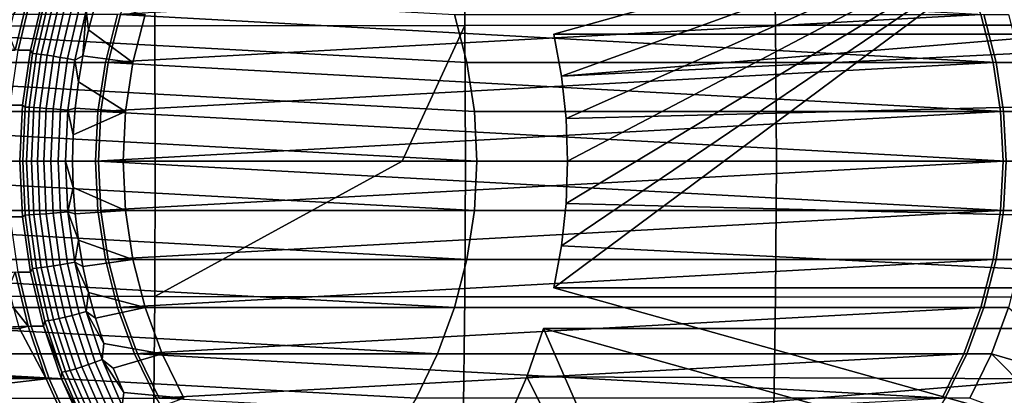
# Model space of a CAD drawing. Header units: metres. Extents: x -25 to 132, y -25 to 25.
# Tile 247 of 278: x 115.32 to 119.99, y -1.11 to 0.67. Entities that reach past the tile are written whole.
import ezdxf

# ---------------------------------------------------------------- set-up
doc = ezdxf.new("R2010")
doc.units = ezdxf.units.M
doc.layers.add('solid_12_061_071_XXX', color=7, linetype='CONTINUOUS')

msp = doc.modelspace()

# ---------------------------------------------------------------- linework, layer by layer
at = {"layer": 'solid_12_061_071_XXX'}
for points in [[(117.856651, -0.601739, 86.429726), (120.443939, 1.326677, 87.220734), (120.530022, 0.889367, 87.247055), (120.443939, -1.326677, 87.220734)], [(117.856651, 0.601739, 86.429726), (120.307228, 0.601739, 78.414246), (122.894516, 1.326677, 79.205254), (120.443939, 1.326677, 87.220734)], [(117.856651, 0.601739, 86.429726), (120.443939, 1.326677, 87.220734), (117.892662, 0.40305, 86.440735)], [(117.892662, -0.40305, 86.440735), (120.443939, 1.326677, 87.220734), (117.856651, -0.601739, 86.429726)], [(117.892662, 0.40305, 86.440735), (120.443939, 1.326677, 87.220734), (117.914345, 0.202098, 86.447365)], [(117.914345, -0.202098, 86.447365), (120.443939, 1.326677, 87.220734), (117.892662, -0.40305, 86.440735)], [(117.914345, 0.202098, 86.447365), (120.443939, 1.326677, 87.220734), (117.921593, 0, 86.449577)], [(117.914345, -0.202098, 86.447365), (117.921593, 0, 86.449577), (120.443939, 1.326677, 87.220734)], [(114.492561, 1.281745, 99.944992), (114.496948, 0.640883, 99.95253), (115.964691, 0.642329, 100.283142), (115.958214, 1.284628, 100.275391)], [(115.958214, 1.284628, 100.275391), (115.964691, 0.642329, 100.283142), (117.435028, 0.643662, 100.602127), (117.426476, 1.28728, 100.594223)], [(117.426476, 1.28728, 100.594223), (117.435028, 0.643662, 100.602127), (118.907867, 0.644552, 100.909462), (118.89727, 1.289042, 100.901482)], [(118.89727, 1.289042, 100.901482), (118.907867, 0.644552, 100.909462), (120.383095, 0.645438, 101.205124), (120.370476, 1.290793, 101.197128)], [(115.30217, 0.52675, 76.725143), (115.363739, 0.783786, 76.743965), (112.646637, 0.905279, 75.913269), (112.592865, 0.454165, 75.896828)], [(115.377785, 0.783786, 76.698021), (115.316216, 0.52675, 76.679199), (112.660683, 0.905279, 75.867317)], [(117.444229, 0.467804, 86.303635), (113.293198, 0.695307, 85.034538), (113.373901, 0.915147, 85.059212), (117.385933, 0.695307, 86.285812)], [(115.729912, 0.46781, 76.855919), (119.880943, 0.695302, 78.125015), (119.800247, 0.91514, 78.100342), (115.788208, 0.695302, 76.873741)], [(115.88295, 0.91514, 76.85247), (119.894989, 0.695302, 78.079071), (119.953285, 0.46781, 78.096893), (115.802254, 0.695302, 76.827797)], [(115.273064, 0.601739, 76.875145), (115.296104, 0.698811, 76.882187), (115.363739, 0.783786, 76.743965), (115.30217, 0.52675, 76.725143)], [(115.316216, 0.52675, 76.679199), (115.377785, 0.783786, 76.698021), (115.436256, 0.783769, 76.50676), (115.374687, 0.526744, 76.487938)], [(115.436256, 0.783769, 76.50676), (115.442604, 0.759822, 76.472382), (115.384743, 0.510403, 76.454697), (115.374687, 0.526744, 76.487938)], [(115.384743, 0.510403, 76.454697), (115.442604, 0.759822, 76.472382), (115.460747, 0.757276, 76.442688), (115.403076, 0.508693, 76.425056)], [(115.403076, 0.508693, 76.425056), (115.460747, 0.757276, 76.442688), (115.483536, 0.753119, 76.41658), (115.426186, 0.505901, 76.399048)], [(115.426186, 0.505901, 76.399048), (115.483536, 0.753119, 76.41658), (115.510269, 0.747476, 76.394875), (115.453346, 0.50211, 76.377472)], [(115.453346, 0.50211, 76.377472), (115.510269, 0.747476, 76.394875), (115.540138, 0.74052, 76.378212), (115.483742, 0.497438, 76.360977)], [(115.483742, 0.497438, 76.360977), (115.540138, 0.74052, 76.378212), (115.572227, 0.732462, 76.367119), (115.516441, 0.492025, 76.350067)], [(115.516441, 0.492025, 76.350067), (115.572227, 0.732462, 76.367119), (115.60556, 0.723548, 76.361923), (115.550461, 0.486036, 76.345078)], [(115.550461, 0.486036, 76.345078), (115.60556, 0.723548, 76.361923), (115.63913, 0.714048, 76.362778), (115.584747, 0.479655, 76.346153)], [(115.584747, 0.479655, 76.346153), (115.63913, 0.714048, 76.362778), (115.623131, 0.500083, 76.354759)], [(115.63913, 0.714048, 76.362778), (115.650368, 0.623548, 76.363083), (115.623131, 0.500083, 76.354759)], [(115.63913, 0.714048, 76.362778), (115.683624, 0.74563, 76.373245), (115.650368, 0.623548, 76.363083)], [(115.860901, 0.467797, 76.427452), (115.650368, 0.623548, 76.363083), (115.683624, 0.74563, 76.373245), (115.91922, 0.695348, 76.445274)], [(117.479469, 0.23517, 86.314407), (113.234909, 0.467804, 85.016716), (113.293198, 0.695307, 85.034538), (117.444229, 0.467804, 86.303635)], [(115.729912, 0.46781, 76.855919), (115.788208, 0.695302, 76.873741), (113.293198, 0.695307, 85.034538), (113.234909, 0.467804, 85.016716)], [(115.694679, 0.235172, 76.845146), (119.93924, 0.46781, 78.142838), (119.880943, 0.695302, 78.125015), (115.729912, 0.46781, 76.855919)], [(115.802254, 0.695302, 76.827797), (115.743958, 0.46781, 76.809975), (115.860901, 0.467797, 76.427452), (115.91922, 0.695348, 76.445274)], [(115.802254, 0.695302, 76.827797), (119.953285, 0.46781, 78.096893), (119.988518, 0.235172, 78.107666), (115.743958, 0.46781, 76.809975)], [(119.880943, 0.695302, 78.125015), (119.93924, 0.46781, 78.142838), (117.444229, 0.467804, 86.303635), (117.385933, 0.695307, 86.285812)], [(120.011925, 0.695348, 77.696541), (120.070236, 0.467797, 77.714371), (119.953285, 0.46781, 78.096893), (119.894989, 0.695302, 78.079071)], [(114.496948, 0.640883, 99.95253), (114.498413, 0, 99.955055), (115.96685, 0, 100.285736), (115.964691, 0.642329, 100.283142)], [(115.860901, 0.467797, 76.427452), (115.623131, 0.500083, 76.354759), (115.650368, 0.623548, 76.363083)], [(115.964691, 0.642329, 100.283142), (115.96685, 0, 100.285736), (117.137268, 0, 100.540573), (117.435028, 0.643662, 100.602127)], [(117.137268, 0, 100.540573), (117.437912, 0, 100.604782), (117.435028, 0.643662, 100.602127)], [(117.435028, 0.643662, 100.602127), (117.437912, 0, 100.604782), (118.9114, 0, 100.91214), (118.907867, 0.644552, 100.909462)], [(118.907867, 0.644552, 100.909462), (118.9114, 0, 100.91214), (120.387299, 0, 101.207802), (120.383095, 0.645438, 101.205124)], [(120.307228, 0.601739, 78.414246), (117.856651, 0.601739, 86.429726), (117.892662, 0.40305, 86.440735)], [(120.307228, 0.601739, 78.414246), (117.892662, 0.40305, 86.440735), (120.366982, 0.52675, 78.273613)], [(115.27903, 0.264628, 76.667831), (115.316216, 0.52675, 76.679199), (115.374687, 0.526744, 76.487938), (115.337509, 0.264646, 76.47657)], [(115.374687, 0.526744, 76.487938), (115.384743, 0.510403, 76.454697), (115.349808, 0.256362, 76.444016), (115.337509, 0.264646, 76.47657)], [(117.914345, 0.202098, 86.447365), (120.404167, 0.264628, 78.284981), (120.366982, 0.52675, 78.273613), (117.892662, 0.40305, 86.440735)], [(115.694679, 0.235172, 76.845146), (115.729912, 0.46781, 76.855919), (113.234909, 0.467804, 85.016716), (113.199669, 0.23517, 85.005943)], [(113.234909, 0.467804, 85.016716), (117.479469, 0.23517, 86.314407), (117.491257, 0, 86.318008), (113.199669, 0.23517, 85.005943)], [(115.349808, 0.256362, 76.444016), (115.384743, 0.510403, 76.454697), (115.403076, 0.508693, 76.425056), (115.368263, 0.255504, 76.414413)], [(115.368263, 0.255504, 76.414413), (115.403076, 0.508693, 76.425056), (115.426186, 0.505901, 76.399048), (115.391563, 0.254101, 76.388466)], [(115.391563, 0.254101, 76.388466), (115.426186, 0.505901, 76.399048), (115.453346, 0.50211, 76.377472), (115.418983, 0.252197, 76.366966)], [(115.418983, 0.252197, 76.366966), (115.453346, 0.50211, 76.377472), (115.483742, 0.497438, 76.360977), (115.449699, 0.24985, 76.350563)], [(115.449699, 0.24985, 76.350563), (115.483742, 0.497438, 76.360977), (115.516441, 0.492025, 76.350067), (115.482773, 0.247131, 76.339767)], [(115.482773, 0.247131, 76.339767), (115.516441, 0.492025, 76.350067), (115.550461, 0.486036, 76.345078), (115.517197, 0.244124, 76.334908)], [(115.517197, 0.244124, 76.334908), (115.550461, 0.486036, 76.345078), (115.584747, 0.479655, 76.346153), (115.551926, 0.240918, 76.336121)], [(115.551926, 0.240918, 76.336121), (115.584747, 0.479655, 76.346153), (115.601936, 0.375575, 76.348274), (115.586838, 0.25039, 76.343658)], [(115.584747, 0.479655, 76.346153), (115.623131, 0.500083, 76.354759), (115.601936, 0.375575, 76.348274)], [(115.825668, 0.235164, 76.416679), (115.601936, 0.375575, 76.348274), (115.623131, 0.500083, 76.354759), (115.860901, 0.467797, 76.427452)], [(119.93924, 0.46781, 78.142838), (115.694679, 0.235172, 76.845146), (115.682892, 0, 76.841537), (119.974472, 0.235172, 78.15361)], [(115.743958, 0.46781, 76.809975), (115.708725, 0.235172, 76.799202), (115.825668, 0.235164, 76.416679), (115.860901, 0.467797, 76.427452)], [(115.743958, 0.46781, 76.809975), (119.988518, 0.235172, 78.107666), (120.000305, 0, 78.111267), (115.708725, 0.235172, 76.799202)], [(119.93924, 0.46781, 78.142838), (119.974472, 0.235172, 78.15361), (117.479469, 0.23517, 86.314407), (117.444229, 0.467804, 86.303635)], [(120.070236, 0.467797, 77.714371), (120.105469, 0.235164, 77.725143), (119.988518, 0.235172, 78.107666), (119.953285, 0.46781, 78.096893)], [(115.825668, 0.235164, 76.416679), (115.586838, 0.25039, 76.343658), (115.601936, 0.375575, 76.348274)], [(113.199669, 0.23517, 85.005943), (113.187881, 0, 85.002335), (115.682892, 0, 76.841537), (115.694679, 0.235172, 76.845146)], [(113.199669, 0.23517, 85.005943), (117.491257, 0, 86.318008), (117.479469, -0.23517, 86.314407), (113.187881, 0, 85.002335)], [(115.266602, 0, 76.664032), (115.27903, 0.264628, 76.667831), (115.337509, 0.264646, 76.47657), (115.325073, 0, 76.472771)], [(115.349808, 0.256362, 76.444016), (115.338135, 0, 76.440445), (115.325073, 0, 76.472771), (115.337509, 0.264646, 76.47657)], [(115.368263, 0.255504, 76.414413), (115.356628, 0, 76.410851), (115.338135, 0, 76.440445), (115.349808, 0.256362, 76.444016)], [(115.391563, 0.254101, 76.388466), (115.379982, 0, 76.384926), (115.356628, 0, 76.410851), (115.368263, 0.255504, 76.414413)], [(115.418983, 0.252197, 76.366966), (115.407494, 0, 76.363449), (115.379982, 0, 76.384926), (115.391563, 0.254101, 76.388466)], [(115.449699, 0.24985, 76.350563), (115.438316, 0, 76.347084), (115.407494, 0, 76.363449), (115.418983, 0.252197, 76.366966)], [(115.482773, 0.247131, 76.339767), (115.471512, 0, 76.336327), (115.438316, 0, 76.347084), (115.449699, 0.24985, 76.350563)], [(115.517197, 0.244124, 76.334908), (115.506073, 0, 76.331505), (115.471512, 0, 76.336327), (115.482773, 0.247131, 76.339767)], [(115.551926, 0.240918, 76.336121), (115.540947, 0, 76.332764), (115.506073, 0, 76.331505), (115.517197, 0.244124, 76.334908)], [(115.577797, 0.125182, 76.340897), (115.574806, 0, 76.339981), (115.540947, 0, 76.332764), (115.551926, 0.240918, 76.336121)], [(115.551926, 0.240918, 76.336121), (115.586838, 0.25039, 76.343658), (115.577797, 0.125182, 76.340897)], [(115.825668, 0.235164, 76.416679), (115.813881, 0, 76.413071), (115.574806, 0, 76.339981), (115.577797, 0.125182, 76.340897)], [(115.825668, 0.235164, 76.416679), (115.577797, 0.125182, 76.340897), (115.586838, 0.25039, 76.343658)], [(119.974472, 0.235172, 78.15361), (115.682892, 0, 76.841537), (115.694679, -0.235172, 76.845146), (119.986259, 0, 78.157211)], [(115.708725, 0.235172, 76.799202), (115.696938, 0, 76.795593), (115.813881, 0, 76.413071), (115.825668, 0.235164, 76.416679)], [(119.988518, -0.235172, 78.107666), (115.696938, 0, 76.795593), (115.708725, 0.235172, 76.799202), (120.000305, 0, 78.111267)], [(119.974472, 0.235172, 78.15361), (119.986259, 0, 78.157211), (117.491257, 0, 86.318008), (117.479469, 0.23517, 86.314407)], [(117.914345, 0.202098, 86.447365), (117.921593, 0, 86.449577), (120.416595, 0, 78.28878), (120.404167, 0.264628, 78.284981)], [(120.105469, 0.235164, 77.725143), (120.117256, 0, 77.728745), (120.000305, 0, 78.111267), (119.988518, 0.235172, 78.107666)], [(115.964691, -0.642329, 100.283142), (115.96685, 0, 100.285736), (114.498413, 0, 99.955055), (114.496948, -0.640883, 99.95253)], [(115.337509, -0.264646, 76.47657), (115.325073, 0, 76.472771), (115.338135, 0, 76.440445), (115.349808, -0.256362, 76.444016)], [(115.349808, -0.256362, 76.444016), (115.338135, 0, 76.440445), (115.356628, 0, 76.410851), (115.368263, -0.255504, 76.414413)], [(115.813881, 0, 76.413071), (115.825668, -0.235164, 76.416679), (115.577797, -0.125182, 76.340897), (115.574806, 0, 76.339981)], [(115.729912, -0.46781, 76.855919), (119.974472, -0.235172, 78.15361), (119.986259, 0, 78.157211), (115.694679, -0.235172, 76.845146)], [(115.696938, 0, 76.795593), (115.708725, -0.235172, 76.799202), (115.825668, -0.235164, 76.416679), (115.813881, 0, 76.413071)], [(117.435028, -0.643662, 100.602127), (117.437912, 0, 100.604782), (117.137268, 0, 100.540573), (115.964691, -0.642329, 100.283142)], [(115.964691, -0.642329, 100.283142), (117.137268, 0, 100.540573), (115.96685, 0, 100.285736)], [(118.907867, -0.644552, 100.909462), (118.9114, 0, 100.91214), (117.437912, 0, 100.604782), (117.435028, -0.643662, 100.602127)], [(117.479469, -0.23517, 86.314407), (117.491257, 0, 86.318008), (119.986259, 0, 78.157211), (119.974472, -0.235172, 78.15361)], [(120.404167, -0.264628, 78.284981), (120.416595, 0, 78.28878), (117.921593, 0, 86.449577), (117.914345, -0.202098, 86.447365)], [(120.383095, -0.645438, 101.205124), (120.387299, 0, 101.207802), (118.9114, 0, 100.91214), (118.907867, -0.644552, 100.909462)], [(120.117256, 0, 77.728745), (120.105469, -0.235164, 77.725143), (119.988518, -0.235172, 78.107666), (120.000305, 0, 78.111267)], [(113.187881, 0, 85.002335), (117.479469, -0.23517, 86.314407), (117.444229, -0.467804, 86.303635), (113.199669, -0.23517, 85.005943)], [(115.694679, -0.235172, 76.845146), (115.682892, 0, 76.841537), (113.187881, 0, 85.002335), (113.199669, -0.23517, 85.005943)], [(115.27903, -0.264628, 76.667831), (115.266602, 0, 76.664032), (115.325073, 0, 76.472771), (115.337509, -0.264646, 76.47657)], [(115.368263, -0.255504, 76.414413), (115.356628, 0, 76.410851), (115.379982, 0, 76.384926), (115.391563, -0.254101, 76.388466)], [(115.391563, -0.254101, 76.388466), (115.379982, 0, 76.384926), (115.407494, 0, 76.363449), (115.418983, -0.252197, 76.366966)], [(115.418983, -0.252197, 76.366966), (115.407494, 0, 76.363449), (115.438316, 0, 76.347084), (115.449699, -0.24985, 76.350563)], [(115.449699, -0.24985, 76.350563), (115.438316, 0, 76.347084), (115.471512, 0, 76.336327), (115.482773, -0.247131, 76.339767)], [(115.482773, -0.247131, 76.339767), (115.471512, 0, 76.336327), (115.506073, 0, 76.331505), (115.517197, -0.244124, 76.334908)], [(115.517197, -0.244124, 76.334908), (115.506073, 0, 76.331505), (115.540947, 0, 76.332764), (115.551926, -0.240918, 76.336121)], [(115.540947, 0, 76.332764), (115.574806, 0, 76.339981), (115.577797, -0.125182, 76.340897)], [(115.551926, -0.240918, 76.336121), (115.540947, 0, 76.332764), (115.577797, -0.125182, 76.340897)], [(119.988518, -0.235172, 78.107666), (115.708725, -0.235172, 76.799202), (115.696938, 0, 76.795593)], [(115.551926, -0.240918, 76.336121), (115.577797, -0.125182, 76.340897), (115.586838, -0.25039, 76.343658)], [(115.825668, -0.235164, 76.416679), (115.586838, -0.25039, 76.343658), (115.577797, -0.125182, 76.340897)], [(117.914345, -0.202098, 86.447365), (117.892662, -0.40305, 86.440735), (120.366982, -0.52675, 78.273613), (120.404167, -0.264628, 78.284981)], [(113.199669, -0.23517, 85.005943), (117.444229, -0.467804, 86.303635), (117.385933, -0.695307, 86.285812), (113.234909, -0.467804, 85.016716)], [(115.729912, -0.46781, 76.855919), (115.694679, -0.235172, 76.845146), (113.199669, -0.23517, 85.005943), (113.234909, -0.467804, 85.016716)], [(115.316216, -0.52675, 76.679199), (115.27903, -0.264628, 76.667831), (115.337509, -0.264646, 76.47657), (115.374687, -0.526744, 76.487938)], [(115.374687, -0.526744, 76.487938), (115.337509, -0.264646, 76.47657), (115.349808, -0.256362, 76.444016), (115.384743, -0.510403, 76.454697)], [(115.384743, -0.510403, 76.454697), (115.349808, -0.256362, 76.444016), (115.368263, -0.255504, 76.414413), (115.403076, -0.508693, 76.425056)], [(115.403076, -0.508693, 76.425056), (115.368263, -0.255504, 76.414413), (115.391563, -0.254101, 76.388466), (115.426186, -0.505901, 76.399048)], [(115.426186, -0.505901, 76.399048), (115.391563, -0.254101, 76.388466), (115.418983, -0.252197, 76.366966), (115.453346, -0.50211, 76.377472)], [(115.453346, -0.50211, 76.377472), (115.418983, -0.252197, 76.366966), (115.449699, -0.24985, 76.350563), (115.483742, -0.497438, 76.360977)], [(115.483742, -0.497438, 76.360977), (115.449699, -0.24985, 76.350563), (115.482773, -0.247131, 76.339767), (115.516441, -0.492025, 76.350067)], [(115.516441, -0.492025, 76.350067), (115.482773, -0.247131, 76.339767), (115.517197, -0.244124, 76.334908), (115.550461, -0.486036, 76.345078)], [(115.550461, -0.486036, 76.345078), (115.517197, -0.244124, 76.334908), (115.551926, -0.240918, 76.336121), (115.584747, -0.479655, 76.346153)], [(115.551926, -0.240918, 76.336121), (115.586838, -0.25039, 76.343658), (115.601936, -0.375575, 76.348274)], [(115.584747, -0.479655, 76.346153), (115.551926, -0.240918, 76.336121), (115.601936, -0.375575, 76.348274)], [(115.825668, -0.235164, 76.416679), (115.860901, -0.467797, 76.427452), (115.601936, -0.375575, 76.348274), (115.586838, -0.25039, 76.343658)], [(115.708725, -0.235172, 76.799202), (115.743958, -0.46781, 76.809975), (115.860901, -0.467797, 76.427452), (115.825668, -0.235164, 76.416679)], [(115.743958, -0.46781, 76.809975), (115.708725, -0.235172, 76.799202), (119.988518, -0.235172, 78.107666), (119.953285, -0.46781, 78.096893)], [(119.974472, -0.235172, 78.15361), (115.729912, -0.46781, 76.855919), (115.788208, -0.695302, 76.873741), (119.93924, -0.46781, 78.142838)], [(119.974472, -0.235172, 78.15361), (119.93924, -0.46781, 78.142838), (117.444229, -0.467804, 86.303635), (117.479469, -0.23517, 86.314407)], [(119.953285, -0.46781, 78.096893), (119.988518, -0.235172, 78.107666), (120.105469, -0.235164, 77.725143), (120.070236, -0.467797, 77.714371)], [(115.584747, -0.479655, 76.346153), (115.601936, -0.375575, 76.348274), (115.623131, -0.500083, 76.354759)], [(115.860901, -0.467797, 76.427452), (115.623131, -0.500083, 76.354759), (115.601936, -0.375575, 76.348274)], [(117.892662, -0.40305, 86.440735), (117.856651, -0.601739, 86.429726), (120.307228, -0.601739, 78.414246), (120.366982, -0.52675, 78.273613)], [(115.316216, -0.52675, 76.679199), (115.377785, -0.783786, 76.698021), (112.660683, -0.905279, 75.867317), (112.606911, -0.454165, 75.850883)], [(113.234909, -0.467804, 85.016716), (117.385933, -0.695307, 86.285812), (117.305237, -0.915147, 86.261139), (113.293198, -0.695307, 85.034538)], [(115.788208, -0.695302, 76.873741), (115.729912, -0.46781, 76.855919), (113.234909, -0.467804, 85.016716), (113.293198, -0.695307, 85.034538)], [(115.436256, -0.783769, 76.50676), (115.374687, -0.526744, 76.487938), (115.384743, -0.510403, 76.454697), (115.442604, -0.759822, 76.472382)], [(115.442604, -0.759822, 76.472382), (115.384743, -0.510403, 76.454697), (115.403076, -0.508693, 76.425056), (115.460747, -0.757276, 76.442688)], [(115.460747, -0.757276, 76.442688), (115.403076, -0.508693, 76.425056), (115.426186, -0.505901, 76.399048), (115.483536, -0.753119, 76.41658)], [(115.483536, -0.753119, 76.41658), (115.426186, -0.505901, 76.399048), (115.453346, -0.50211, 76.377472), (115.510269, -0.747476, 76.394875)], [(115.510269, -0.747476, 76.394875), (115.453346, -0.50211, 76.377472), (115.483742, -0.497438, 76.360977), (115.540138, -0.74052, 76.378212)], [(115.540138, -0.74052, 76.378212), (115.483742, -0.497438, 76.360977), (115.516441, -0.492025, 76.350067), (115.572227, -0.732462, 76.367119)], [(115.572227, -0.732462, 76.367119), (115.516441, -0.492025, 76.350067), (115.550461, -0.486036, 76.345078), (115.60556, -0.723548, 76.361923)], [(115.60556, -0.723548, 76.361923), (115.550461, -0.486036, 76.345078), (115.584747, -0.479655, 76.346153), (115.63913, -0.714048, 76.362778)], [(115.584747, -0.479655, 76.346153), (115.623131, -0.500083, 76.354759), (115.650368, -0.623548, 76.363083)], [(115.63913, -0.714048, 76.362778), (115.584747, -0.479655, 76.346153), (115.650368, -0.623548, 76.363083)], [(115.860901, -0.467797, 76.427452), (115.91922, -0.695348, 76.445274), (115.650368, -0.623548, 76.363083), (115.623131, -0.500083, 76.354759)], [(115.743958, -0.46781, 76.809975), (115.802254, -0.695302, 76.827797), (115.91922, -0.695348, 76.445274), (115.860901, -0.467797, 76.427452)], [(115.802254, -0.695302, 76.827797), (115.743958, -0.46781, 76.809975), (119.953285, -0.46781, 78.096893), (119.894989, -0.695302, 78.079071)], [(119.93924, -0.46781, 78.142838), (115.788208, -0.695302, 76.873741), (115.868904, -0.91514, 76.898415), (119.880943, -0.695302, 78.125015)], [(119.93924, -0.46781, 78.142838), (119.880943, -0.695302, 78.125015), (117.385933, -0.695307, 86.285812), (117.444229, -0.467804, 86.303635)], [(120.070236, -0.467797, 77.714371), (120.011925, -0.695348, 77.696541), (119.894989, -0.695302, 78.079071), (119.953285, -0.46781, 78.096893)], [(115.30217, -0.52675, 76.725143), (112.646637, -0.905279, 75.913269), (115.363739, -0.783786, 76.743965)], [(115.296104, -0.698811, 76.882187), (115.273064, -0.601739, 76.875145), (115.30217, -0.52675, 76.725143), (115.363739, -0.783786, 76.743965)], [(115.377785, -0.783786, 76.698021), (115.316216, -0.52675, 76.679199), (115.374687, -0.526744, 76.487938), (115.436256, -0.783769, 76.50676)], [(120.307228, -0.601739, 78.414246), (117.856651, -0.601739, 86.429726), (120.443939, -1.326677, 87.220734), (122.894516, -1.326677, 79.205254)], [(115.964691, -0.642329, 100.283142), (114.496948, -0.640883, 99.95253), (114.492561, -1.281745, 99.944992), (115.958214, -1.284628, 100.275391)], [(115.63913, -0.714048, 76.362778), (115.650368, -0.623548, 76.363083), (115.683624, -0.74563, 76.373245)], [(115.91922, -0.695348, 76.445274), (115.683624, -0.74563, 76.373245), (115.650368, -0.623548, 76.363083)], [(117.435028, -0.643662, 100.602127), (115.964691, -0.642329, 100.283142), (115.958214, -1.284628, 100.275391), (117.426476, -1.28728, 100.594223)], [(118.907867, -0.644552, 100.909462), (117.435028, -0.643662, 100.602127), (117.426476, -1.28728, 100.594223), (118.89727, -1.289042, 100.901482)], [(120.383095, -0.645438, 101.205124), (118.907867, -0.644552, 100.909462), (118.89727, -1.289042, 100.901482), (120.370476, -1.290792, 101.197128)], [(115.868904, -0.91514, 76.898415), (115.788208, -0.695302, 76.873741), (113.293198, -0.695307, 85.034538), (113.373901, -0.915147, 85.059212)], [(113.293198, -0.695307, 85.034538), (117.305237, -0.915147, 86.261139), (117.202988, -1.124985, 86.229881), (113.373901, -0.915147, 85.059212)], [(115.322563, -0.794925, 76.890282), (115.296104, -0.698811, 76.882187), (115.363739, -0.783786, 76.743965)], [(115.91922, -0.695348, 76.445274), (115.999886, -0.915098, 76.46994), (115.72274, -0.865737, 76.385208), (115.683624, -0.74563, 76.373245)], [(115.802254, -0.695302, 76.827797), (115.88295, -0.91514, 76.85247), (115.999886, -0.915098, 76.46994), (115.91922, -0.695348, 76.445274)], [(115.88295, -0.91514, 76.85247), (115.802254, -0.695302, 76.827797), (119.894989, -0.695302, 78.079071), (119.814293, -0.91514, 78.054398)], [(119.880943, -0.695302, 78.125015), (115.868904, -0.91514, 76.898415), (115.971161, -1.124999, 76.929672), (119.800247, -0.91514, 78.100342)], [(119.880943, -0.695302, 78.125015), (119.800247, -0.91514, 78.100342), (117.305237, -0.915147, 86.261139), (117.385933, -0.695307, 86.285812)], [(119.814293, -0.91514, 78.054398), (119.894989, -0.695302, 78.079071), (120.011925, -0.695348, 77.696541), (119.931259, -0.915098, 77.671883)], [(120.011925, -0.695348, 77.696541), (120.208405, -0.865737, 77.756615), (120.163506, -0.983621, 77.742889), (119.931259, -0.915098, 77.671883)], [(115.589241, -0.986073, 76.419014), (115.510269, -0.747476, 76.394875), (115.540138, -0.74052, 76.378212), (115.61837, -0.976896, 76.402138)], [(115.61837, -0.976896, 76.402138), (115.540138, -0.74052, 76.378212), (115.572227, -0.732462, 76.367119), (115.649612, -0.966266, 76.390778)], [(115.649612, -0.966266, 76.390778), (115.572227, -0.732462, 76.367119), (115.60556, -0.723548, 76.361923), (115.682007, -0.954506, 76.385292)], [(115.682007, -0.954506, 76.385292), (115.60556, -0.723548, 76.361923), (115.63913, -0.714048, 76.362778), (115.714569, -0.941974, 76.385841)], [(115.63913, -0.714048, 76.362778), (115.683624, -0.74563, 76.373245), (115.72274, -0.865737, 76.385208)], [(115.714569, -0.941974, 76.385841), (115.63913, -0.714048, 76.362778), (115.72274, -0.865737, 76.385208)], [(115.363739, -0.783786, 76.743965), (112.646637, -0.905279, 75.913269), (112.735847, -1.35019, 75.940536), (115.449089, -1.03323, 76.770065)], [(115.377785, -0.783786, 76.698021), (115.463135, -1.03323, 76.724113), (112.660683, -0.905279, 75.867317)], [(115.322563, -0.794925, 76.890282), (115.363739, -0.783786, 76.743965), (115.449089, -1.03323, 76.770065)], [(115.463135, -1.03323, 76.724113), (115.377785, -0.783786, 76.698021), (115.436256, -0.783769, 76.50676), (115.521614, -1.033245, 76.53286)], [(115.436256, -0.783769, 76.50676), (115.442604, -0.759822, 76.472382), (115.522881, -1.002359, 76.496925)], [(115.521614, -1.033245, 76.53286), (115.436256, -0.783769, 76.50676), (115.522881, -1.002359, 76.496925)], [(115.522881, -1.002359, 76.496925), (115.442604, -0.759822, 76.472382), (115.460747, -0.757276, 76.442688), (115.540756, -0.999001, 76.467148)], [(115.540756, -0.999001, 76.467148), (115.460747, -0.757276, 76.442688), (115.483536, -0.753119, 76.41658), (115.563103, -0.993517, 76.44091)], [(115.563103, -0.993517, 76.44091), (115.483536, -0.753119, 76.41658), (115.510269, -0.747476, 76.394875), (115.589241, -0.986073, 76.419014)], [(112.950195, -1.023362, 84.929672), (112.871986, -0.794925, 84.905762), (115.322563, -0.794925, 76.890282), (115.449089, -1.03323, 76.770065)], [(117.807152, -0.794925, 86.414589), (119.125725, -3.817734, 86.817719), (117.728935, -1.023362, 86.390678)], [(117.807152, -0.794925, 86.414589), (117.728935, -1.023362, 86.390678), (120.220055, -1.03323, 78.228691), (120.257729, -0.794925, 78.399109)], [(117.807152, -0.794925, 86.414589), (120.257729, -0.794925, 78.399109), (122.845016, -1.519862, 79.190125), (120.394432, -1.519862, 87.205605)], [(117.807152, -0.794925, 86.414589), (120.394432, -1.519862, 87.205605), (119.409378, -3.484027, 86.904442), (119.125725, -3.817734, 86.817719)], [(115.999886, -0.915098, 76.46994), (115.767632, -0.983621, 76.398933), (115.714569, -0.941974, 76.385841), (115.72274, -0.865737, 76.385208)], [(115.463135, -1.03323, 76.724113), (115.57148, -1.272762, 76.75724), (112.749893, -1.35019, 75.894592), (112.660683, -0.905279, 75.867317)], [(115.971161, -1.124999, 76.929672), (115.868904, -0.91514, 76.898415), (113.373901, -0.915147, 85.059212), (113.476151, -1.124985, 85.090469)], [(113.373901, -0.915147, 85.059212), (117.202988, -1.124985, 86.229881), (117.080315, -1.322524, 86.192375), (113.476151, -1.124985, 85.090469)], [(115.999886, -0.915098, 76.46994), (116.102158, -1.125005, 76.501205), (115.818146, -1.098874, 76.414375), (115.767632, -0.983621, 76.398933)], [(115.88295, -0.91514, 76.85247), (115.985207, -1.124999, 76.883728), (116.102158, -1.125005, 76.501205), (115.999886, -0.915098, 76.46994)], [(115.88295, -0.91514, 76.85247), (119.712036, -1.124999, 78.023132), (119.589363, -1.322531, 77.985626), (115.985207, -1.124999, 76.883728)], [(119.814293, -0.91514, 78.054398), (119.712036, -1.124999, 78.023132), (115.88295, -0.91514, 76.85247)], [(119.800247, -0.91514, 78.100342), (115.971161, -1.124999, 76.929672), (116.093834, -1.322531, 76.967178), (119.69799, -1.124999, 78.069077)], [(119.800247, -0.91514, 78.100342), (119.69799, -1.124999, 78.069077), (117.202988, -1.124985, 86.229881), (117.305237, -0.915147, 86.261139)], [(119.712036, -1.124999, 78.023132), (119.814293, -0.91514, 78.054398), (119.931259, -0.915098, 77.671883), (119.828979, -1.125005, 77.64061)], [(119.931259, -0.915098, 77.671883), (120.112991, -1.098874, 77.727448), (120.057007, -1.211205, 77.710327), (119.828979, -1.125005, 77.64061)], [(119.931259, -0.915098, 77.671883), (120.163506, -0.983621, 77.742889), (120.112991, -1.098874, 77.727448)], [(115.689545, -1.21574, 76.449684), (115.589241, -0.986073, 76.419014), (115.61837, -0.976896, 76.402138), (115.717743, -1.204426, 76.432518)], [(115.717743, -1.204426, 76.432518), (115.61837, -0.976896, 76.402138), (115.649612, -0.966266, 76.390778), (115.747894, -1.19132, 76.42083)], [(115.747894, -1.19132, 76.42083), (115.649612, -0.966266, 76.390778), (115.682007, -0.954506, 76.385292), (115.779091, -1.176821, 76.414978)], [(115.779091, -1.176821, 76.414978), (115.682007, -0.954506, 76.385292), (115.714569, -0.941974, 76.385841), (115.810387, -1.16137, 76.415138)], [(115.714569, -0.941974, 76.385841), (115.767632, -0.983621, 76.398933), (115.818146, -1.098874, 76.414375)], [(115.810387, -1.16137, 76.415138), (115.714569, -0.941974, 76.385841), (115.818146, -1.098874, 76.414375)], [(112.950195, -1.023362, 84.929672), (115.449089, -1.03323, 76.770065), (115.557434, -1.272762, 76.803185), (113.047714, -1.243557, 84.95948)], [(115.521614, -1.033245, 76.53286), (115.522881, -1.002359, 76.496925), (115.62484, -1.235819, 76.528099)], [(115.62484, -1.235819, 76.528099), (115.522881, -1.002359, 76.496925), (115.540756, -0.999001, 76.467148), (115.642372, -1.231679, 76.498215)], [(115.642372, -1.231679, 76.498215), (115.540756, -0.999001, 76.467148), (115.563103, -0.993517, 76.44091), (115.664162, -1.224917, 76.471802)], [(115.664162, -1.224917, 76.471802), (115.563103, -0.993517, 76.44091), (115.589241, -0.986073, 76.419014), (115.689545, -1.21574, 76.449684)], [(117.728935, -1.023362, 86.390678), (119.125725, -3.817734, 86.817719), (117.631424, -1.243557, 86.360863)], [(117.728935, -1.023362, 86.390678), (117.631424, -1.243557, 86.360863), (120.220055, -1.03323, 78.228691)], [(115.449089, -1.03323, 76.770065), (112.735847, -1.35019, 75.940536), (115.557434, -1.272762, 76.803185)], [(115.57148, -1.272762, 76.75724), (115.463135, -1.03323, 76.724113), (115.521614, -1.033245, 76.53286), (115.629951, -1.272771, 76.565979)], [(115.629951, -1.272771, 76.565979), (115.521614, -1.033245, 76.53286), (115.62484, -1.235819, 76.528099)], [(117.515388, -1.453714, 86.325386), (120.111717, -1.272762, 78.195572), (120.220055, -1.03323, 78.228691), (117.631424, -1.243557, 86.360863)], [(116.102158, -1.125005, 76.501205), (115.87413, -1.211205, 76.431496), (115.810387, -1.16137, 76.415138), (115.818146, -1.098874, 76.414375)]]:
    msp.add_3dface(points, dxfattribs=at)

doc.saveas('drawing.dxf')
